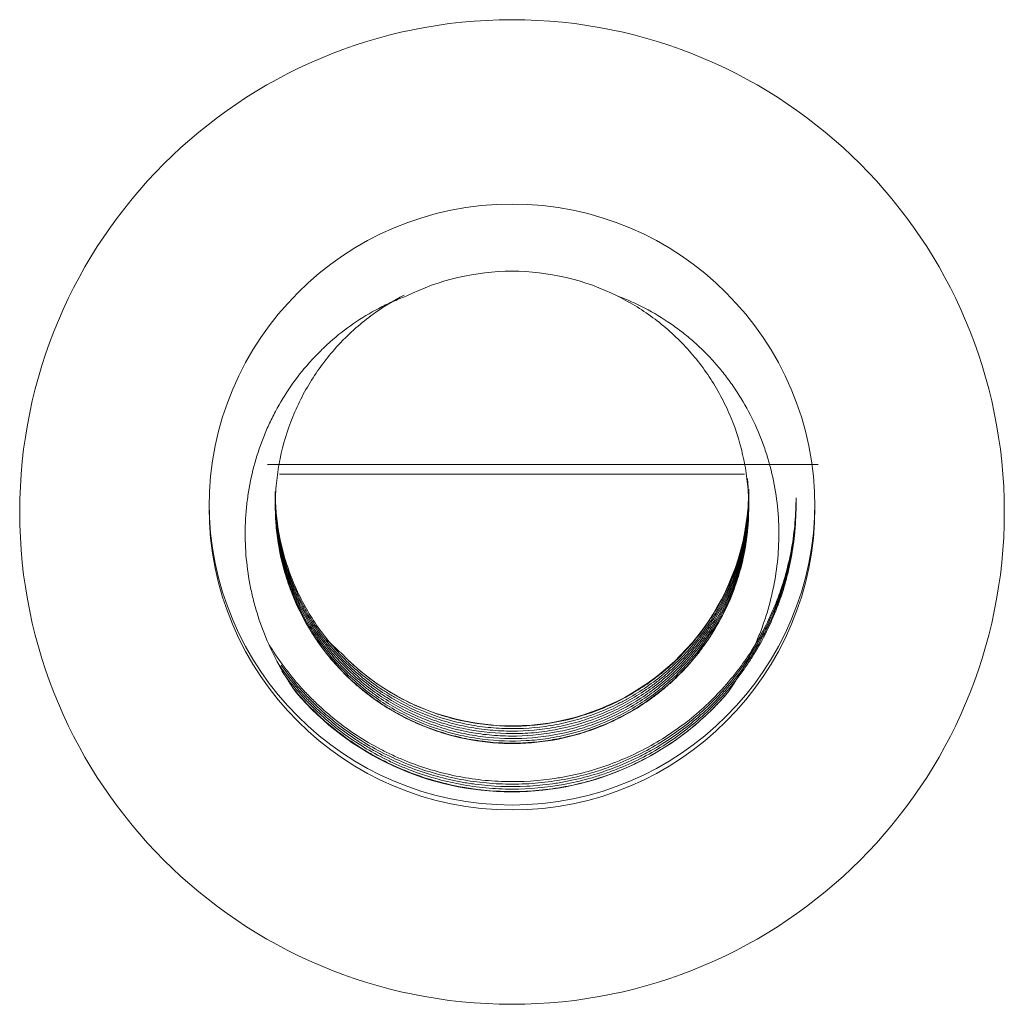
# Model space of a CAD drawing. Header units: millimetres. Extents: x 990 to 1809, y 0 to 562.
# Tile 279 of 550: x 1281.32 to 1286.52, y 471.34 to 476.54. Entities that reach past the tile are written whole.
import ezdxf

# ---------------------------------------------------------------- set-up
doc = ezdxf.new("R2010")
doc.units = ezdxf.units.MM
for name, color, linetype, true_color in [('1', 7, 'Continuous', 0xffffff), ('11', 7, 'Continuous', 0xffffff), ('12', 7, 'Continuous', 0xffffff), ('13', 7, 'Continuous', 0xffffff)]:
    doc.layers.add(name, color=color, linetype=linetype, true_color=true_color)

msp = doc.modelspace()

# ---------------------------------------------------------------- linework, layer by layer
at = {"layer": '1', "color": 7, "linetype": 'Continuous', "lineweight": 18}
for centre, major_axis in [((1283.9205, 473.9385), (-2.6, 0)), ((1283.9205, 473.9647), (1.6, 0))]:
    msp.add_ellipse(centre, major_axis=major_axis, ratio=0.999657, dxfattribs=at)
for centre, major_axis, ratio, start_param, end_param in [((1283.9205, 473.9601), (1.25, 0), 0.999657, 1.106931, 2.03467), ((1283.9205, 474.0592), (1.25, 0), 0.999886, 3.906053, 6.283237), ((1283.9205, 473.9909), (1.6, 0), 0.999657, 3.141593, 4.712389), ((1283.9205, 473.9909), (1.6, 0), 0.999657, 4.712389, 6.283185), ((1283.9205, 473.9601), (-1.5, 0), 0.999657, 0.706946, 2.434646)]:
    msp.add_ellipse(centre, major_axis=major_axis, ratio=ratio, start_param=start_param, end_param=end_param, dxfattribs=at)
for points, knots in [([(1282.78, 472.9862), (1282.7497, 473.0292), (1282.694, 473.1175), (1282.6481, 473.2107), (1282.6072, 473.3063), (1282.5892, 473.3554), (1282.5661, 473.4309), (1282.5591, 473.4562), (1282.5466, 473.5071), (1282.5411, 473.5325), (1282.5266, 473.6092), (1282.5197, 473.6607), (1282.5115, 473.7643), (1282.5103, 473.8164), (1282.5128, 473.895), (1282.5144, 473.9214), (1282.5191, 473.9737), (1282.5221, 473.9996), (1282.5335, 474.077), (1282.5439, 474.1279), (1282.5704, 474.2283), (1282.5865, 474.2778), (1282.6151, 474.351), (1282.6254, 474.3754), (1282.6474, 474.4231), (1282.659, 474.4466), (1282.6958, 474.5156), (1282.7229, 474.56), (1282.7821, 474.6453), (1282.8142, 474.6863), (1282.8664, 474.7452), (1282.8845, 474.7645), (1282.9216, 474.8017), (1282.9406, 474.8196), (1282.9992, 474.8715), (1283.0401, 474.9035), (1283.1257, 474.9625), (1283.1704, 474.9894), (1283.2403, 475.0258), (1283.2641, 475.0373), (1283.3122, 475.0587), (1283.3366, 475.0686), (1283.3612, 475.0777)], [0, 0, 0, 0, 0.0625, 0.125, 0.125, 0.1875, 0.1875, 0.21875, 0.21875, 0.25, 0.25, 0.3125, 0.3125, 0.375, 0.375, 0.40625, 0.40625, 0.4375, 0.4375, 0.5, 0.5, 0.5625, 0.5625, 0.59375, 0.59375, 0.625, 0.625, 0.6875, 0.6875, 0.75, 0.75, 0.78125, 0.78125, 0.8125, 0.8125, 0.875, 0.875, 0.9375, 0.9375, 0.96875, 0.96875, 1, 1, 1, 1]), ([(1284.4798, 475.0777), (1284.5495, 475.0429), (1284.615, 475.0022), (1284.7069, 474.9326), (1284.7366, 474.908), (1284.7937, 474.8558), (1284.8213, 474.8281), (1284.8993, 474.7422), (1284.9454, 474.6807), (1285.0058, 474.5825), (1285.0245, 474.5487), (1285.0503, 474.4965), (1285.0585, 474.4788), (1285.0741, 474.4433), (1285.0814, 474.4255), (1285.1158, 474.3355), (1285.1365, 474.2616), (1285.1538, 474.1668), (1285.1568, 474.1477), (1285.162, 474.1093), (1285.1641, 474.09), (1285.1692, 474.032), (1285.1707, 473.9934), (1285.17, 473.8781), (1285.1625, 473.8017), (1285.1405, 473.6878), (1285.1312, 473.6498), (1285.1095, 473.5756), (1285.097, 473.5393), (1285.0546, 473.4322), (1285.0198, 473.3636), (1284.9679, 473.2814), (1284.9572, 473.2652), (1284.935, 473.2335), (1284.9007, 473.1868), (1284.8635, 473.1428), (1284.8112, 473.0865), (1284.7838, 473.0596), (1284.7406, 473.021), (1284.7259, 473.0085), (1284.6958, 472.984), (1284.6804, 472.972), (1284.6024, 472.9144), (1284.5365, 472.8746), (1284.4327, 472.8243), (1284.3973, 472.8091), (1284.3428, 472.7888), (1284.3244, 472.7823), (1284.2874, 472.7704), (1284.2688, 472.7649), (1284.1755, 472.7396), (1284.0997, 472.7264), (1283.9845, 472.7171), (1283.9458, 472.7158), (1283.8874, 472.7165), (1283.8679, 472.7172), (1283.8292, 472.7195), (1283.81, 472.7211), (1283.714, 472.7313), (1283.6386, 472.7464), (1283.546, 472.774), (1283.5276, 472.78), (1283.4908, 472.7929), (1283.4726, 472.7998), (1283.4185, 472.8216), (1283.3834, 472.8377), (1283.2807, 472.8906), (1283.2157, 472.932), (1283.1391, 472.9916), (1283.1239, 473.004), (1283.0943, 473.0293), (1283.0799, 473.0422), (1283.0376, 473.082), (1283.0107, 473.1097), (1282.9342, 473.1961), (1282.8885, 473.2584), (1282.8083, 473.3924), (1282.775, 473.462), (1282.735, 473.5704), (1282.7233, 473.6071), (1282.7082, 473.6632), (1282.7036, 473.6821), (1282.6953, 473.7202), (1282.6916, 473.7393), (1282.6753, 473.8351), (1282.6694, 473.9119), (1282.6713, 474.0275), (1282.6737, 474.0661), (1282.68, 474.1241), (1282.6826, 474.1435), (1282.6886, 474.182), (1282.692, 474.2011), (1282.7114, 474.2959), (1282.7337, 474.3695), (1282.7701, 474.459), (1282.7778, 474.4767), (1282.7941, 474.512), (1282.8027, 474.5295), (1282.8296, 474.5814), (1282.8491, 474.6149), (1282.9117, 474.7122), (1282.9592, 474.7729), (1283.0257, 474.8433), (1283.0393, 474.8571), (1283.0674, 474.8842), (1283.0817, 474.8974), (1283.1254, 474.9358), (1283.1556, 474.96), (1283.2386, 475.0203), (1283.2931, 475.0539), (1283.3504, 475.0833)], [0, 0, 0, 0, 0.034684, 0.034684, 0.052026, 0.052026, 0.069367, 0.069367, 0.104051, 0.104051, 0.121393, 0.121393, 0.130064, 0.130064, 0.138735, 0.138735, 0.173418, 0.173418, 0.182089, 0.182089, 0.19076, 0.19076, 0.208102, 0.208102, 0.242786, 0.242786, 0.260128, 0.260128, 0.277469, 0.277469, 0.312153, 0.312153, 0.320824, 0.320824, 0.329495, 0.346837, 0.346837, 0.364179, 0.364179, 0.37285, 0.37285, 0.381521, 0.381521, 0.416204, 0.416204, 0.433546, 0.433546, 0.442217, 0.442217, 0.450888, 0.450888, 0.485572, 0.485572, 0.502913, 0.502913, 0.511584, 0.511584, 0.520255, 0.520255, 0.554939, 0.554939, 0.56361, 0.56361, 0.572281, 0.572281, 0.589623, 0.589623, 0.624306, 0.624306, 0.632977, 0.632977, 0.641648, 0.641648, 0.65899, 0.65899, 0.693674, 0.693674, 0.728357, 0.728357, 0.745699, 0.745699, 0.75437, 0.75437, 0.763041, 0.763041, 0.797725, 0.797725, 0.815067, 0.815067, 0.823738, 0.823738, 0.832408, 0.832408, 0.867092, 0.867092, 0.875763, 0.875763, 0.884434, 0.884434, 0.901776, 0.901776, 0.93646, 0.93646, 0.94513, 0.94513, 0.953801, 0.953801, 0.971143, 0.971143, 1, 1, 1, 1]), ([(1284.4798, 475.0777), (1284.5288, 475.0595), (1284.6239, 475.0173), (1284.7136, 474.9636), (1284.7787, 474.9189), (1284.7999, 474.9033), (1284.8411, 474.8711), (1284.8611, 474.8544), (1284.9195, 474.8026), (1284.9563, 474.7659), (1285.0082, 474.7074), (1285.025, 474.6873), (1285.0574, 474.6461), (1285.0731, 474.6249), (1285.118, 474.5603), (1285.1452, 474.5158), (1285.194, 474.4241), (1285.2158, 474.3768), (1285.2443, 474.3038), (1285.2532, 474.2792), (1285.2696, 474.2292), (1285.277, 474.204), (1285.3104, 474.0777), (1285.3255, 473.9748), (1285.3299, 473.8442), (1285.33, 473.8179), (1285.3288, 473.7653), (1285.3275, 473.7392), (1285.3214, 473.6611), (1285.3076, 473.558), (1285.2828, 473.4569), (1285.2599, 473.3818), (1285.2516, 473.3569), (1285.2336, 473.3075), (1285.2239, 473.2832), (1285.1931, 473.2111), (1285.147, 473.1176), (1285.0913, 473.0291), (1285.061, 472.9862)], [0, 0, 0, 0, 0.0625, 0.125, 0.125, 0.15625, 0.15625, 0.1875, 0.1875, 0.25, 0.25, 0.28125, 0.28125, 0.3125, 0.3125, 0.375, 0.375, 0.4375, 0.4375, 0.46875, 0.46875, 0.5, 0.5, 0.625, 0.625, 0.65625, 0.65625, 0.6875, 0.6875, 0.75, 0.8125, 0.8125, 0.84375, 0.84375, 0.875, 0.875, 0.9375, 1, 1, 1, 1]), ([(1285.1641, 474.1147), (1285.1704, 474.0529), (1285.172, 473.9912), (1285.1673, 473.8912), (1285.1637, 473.8529), (1285.1556, 473.7954), (1285.1524, 473.7762), (1285.1452, 473.738), (1285.1411, 473.7191), (1285.1188, 473.6251), (1285.0941, 473.5524), (1285.0472, 473.447), (1285.0299, 473.4125), (1284.9917, 473.3446), (1284.9712, 473.3118), (1284.9055, 473.2168), (1284.8562, 473.1579), (1284.7876, 473.09), (1284.7735, 473.0767), (1284.7447, 473.0507), (1284.7299, 473.038), (1284.6849, 473.0011), (1284.654, 472.978), (1284.5584, 472.9134), (1284.4911, 472.8764), (1284.4021, 472.8378), (1284.384, 472.8305), (1284.3477, 472.8167), (1284.2929, 472.7973), (1284.2372, 472.782), (1284.1248, 472.7564), (1284.0483, 472.7462), (1283.8925, 472.7403), (1283.8155, 472.7446), (1283.7014, 472.7615), (1283.6635, 472.7688), (1283.6071, 472.7826), (1283.5884, 472.7876), (1283.551, 472.7986), (1283.5325, 472.8046), (1283.4407, 472.8362), (1283.3706, 472.868), (1283.2702, 472.9252), (1283.2375, 472.9459), (1283.1897, 472.9793), (1283.1739, 472.9908), (1283.1431, 473.0146), (1283.128, 473.0268), (1283.0543, 473.0893), (1283.0004, 473.1443), (1282.9395, 473.2192), (1282.9276, 473.2345), (1282.9045, 473.2657), (1282.8933, 473.2816), (1282.8607, 473.3302), (1282.8407, 473.3634), (1282.7855, 473.4651), (1282.7551, 473.5359), (1282.7253, 473.6281), (1282.7198, 473.6467), (1282.7095, 473.6843), (1282.7048, 473.7033), (1282.6921, 473.7601), (1282.6855, 473.7981), (1282.6738, 473.8895), (1282.6704, 473.943), (1282.6705, 473.9968)], [0, 0, 0, 0, 0.045943, 0.045943, 0.074514, 0.074514, 0.0888, 0.0888, 0.103086, 0.103086, 0.160229, 0.160229, 0.1888, 0.1888, 0.217372, 0.217372, 0.274514, 0.274514, 0.2888, 0.2888, 0.303086, 0.303086, 0.331657, 0.331657, 0.3888, 0.3888, 0.403086, 0.403086, 0.417372, 0.445943, 0.445943, 0.503086, 0.503086, 0.560229, 0.560229, 0.5888, 0.5888, 0.603086, 0.603086, 0.617372, 0.617372, 0.674514, 0.674514, 0.703086, 0.703086, 0.717372, 0.717372, 0.731657, 0.731657, 0.7888, 0.7888, 0.803086, 0.803086, 0.817372, 0.817372, 0.845943, 0.845943, 0.903086, 0.903086, 0.917372, 0.917372, 0.931657, 0.931657, 0.960229, 0.960229, 1, 1, 1, 1]), ([(1285.1681, 474.0536), (1285.1704, 474.0168), (1285.1711, 473.9797), (1285.1696, 473.923), (1285.1686, 473.9036), (1285.1657, 473.8649), (1285.1601, 473.8073), (1285.1442, 473.7126), (1285.1246, 473.6384), (1285.1072, 473.5832), (1285.101, 473.5649), (1285.0876, 473.5285), (1285.0805, 473.5103), (1285.0429, 473.421), (1285.0066, 473.3532), (1284.943, 473.2571), (1284.9204, 473.2259), (1284.884, 473.1807), (1284.8715, 473.1658), (1284.8457, 473.1366), (1284.8326, 473.1224), (1284.7653, 473.053), (1284.707, 473.0031), (1284.6127, 472.9364), (1284.5801, 472.9155), (1284.5127, 472.8766), (1284.4782, 472.8589), (1284.3731, 472.8107), (1284.3006, 472.7852), (1284.2068, 472.7618), (1284.1879, 472.7576), (1284.1498, 472.7499), (1284.1306, 472.7465), (1284.0731, 472.7377), (1284.0347, 472.7337), (1283.9194, 472.7269), (1283.8425, 472.7294), (1283.7462, 472.7416), (1283.7269, 472.7445), (1283.6886, 472.7512), (1283.6315, 472.7625), (1283.5757, 472.7777), (1283.4659, 472.8131), (1283.3949, 472.8433), (1283.2576, 472.9177), (1283.1936, 472.9607), (1283.1039, 473.0334), (1283.0751, 473.0591), (1283.0336, 473.0997), (1283.02, 473.1136), (1282.9935, 473.1421), (1282.9805, 473.1567), (1282.9177, 473.2307), (1282.8735, 473.2939), (1282.8162, 473.3943), (1282.7986, 473.4287), (1282.7745, 473.4818), (1282.7668, 473.4998), (1282.7524, 473.536), (1282.7457, 473.5542), (1282.7141, 473.6456), (1282.6957, 473.7204), (1282.6814, 473.8159), (1282.679, 473.8351), (1282.6751, 473.8737), (1282.6735, 473.8931), (1282.6712, 473.9357), (1282.6705, 473.9586), (1282.6705, 473.9816)], [0, 0, 0, 0, 0.027784, 0.027784, 0.042255, 0.042255, 0.056726, 0.085668, 0.11461, 0.11461, 0.129081, 0.129081, 0.143552, 0.143552, 0.201436, 0.201436, 0.230377, 0.230377, 0.244848, 0.244848, 0.259319, 0.259319, 0.317203, 0.317203, 0.346145, 0.346145, 0.375087, 0.375087, 0.432971, 0.432971, 0.447442, 0.447442, 0.461913, 0.461913, 0.490854, 0.490854, 0.548738, 0.548738, 0.563209, 0.563209, 0.57768, 0.606622, 0.606622, 0.664506, 0.664506, 0.72239, 0.72239, 0.751331, 0.751331, 0.765802, 0.765802, 0.780273, 0.780273, 0.838157, 0.838157, 0.867099, 0.867099, 0.88157, 0.88157, 0.896041, 0.896041, 0.953925, 0.953925, 0.968396, 0.968396, 0.982867, 0.982867, 1, 1, 1, 1]), ([(1285.1705, 474.0406), (1285.1705, 474.0248), (1285.1702, 474.009), (1285.1688, 473.9739), (1285.1676, 473.9544), (1285.1643, 473.9158), (1285.1623, 473.8966), (1285.1496, 473.801), (1285.1325, 473.7262), (1285.1025, 473.6347), (1285.0961, 473.6165), (1285.0823, 473.5803), (1285.075, 473.5623), (1285.0517, 473.5088), (1285.0347, 473.4742), (1284.979, 473.3731), (1284.936, 473.3095), (1284.8623, 473.2199), (1284.8361, 473.1909), (1284.7816, 473.136), (1284.7532, 473.11), (1284.6648, 473.036), (1284.6015, 472.9923), (1284.5167, 472.9448), (1284.4995, 472.9356), (1284.4648, 472.9183), (1284.4473, 472.91), (1284.3944, 472.8865), (1284.3586, 472.8726), (1284.2858, 472.848), (1284.2488, 472.8374), (1284.1925, 472.824), (1284.1736, 472.82), (1284.1354, 472.8128), (1284.1162, 472.8096), (1284.0199, 472.7961), (1283.943, 472.7925), (1283.8277, 472.7977), (1283.7893, 472.8012), (1283.7125, 472.8118), (1283.674, 472.819), (1283.5609, 472.8456), (1283.4879, 472.8701), (1283.3821, 472.9168), (1283.3475, 472.934), (1283.2964, 472.9625), (1283.2796, 472.9724), (1283.2466, 472.9928), (1283.2304, 473.0034), (1283.1508, 473.0581), (1283.0916, 473.1073), (1283.0233, 473.1757), (1283.0099, 473.1897), (1282.9837, 473.2185), (1282.9709, 473.2332), (1282.9337, 473.2782), (1282.9104, 473.3091), (1282.8452, 473.4046), (1282.8078, 473.4719), (1282.7687, 473.5608), (1282.7613, 473.5788), (1282.7473, 473.6152), (1282.7276, 473.6701), (1282.7119, 473.7258), (1282.6857, 473.8383), (1282.6751, 473.9147), (1282.6709, 474.0104), (1282.6705, 474.0282), (1282.6705, 474.0459)], [0, 0, 0, 0, 0.012048, 0.012048, 0.026813, 0.026813, 0.041578, 0.041578, 0.100638, 0.100638, 0.115403, 0.115403, 0.130168, 0.130168, 0.159698, 0.159698, 0.218757, 0.218757, 0.248287, 0.248287, 0.277817, 0.277817, 0.336877, 0.336877, 0.351642, 0.351642, 0.366407, 0.366407, 0.395937, 0.395937, 0.425467, 0.425467, 0.440232, 0.440232, 0.454997, 0.454997, 0.514056, 0.514056, 0.543586, 0.543586, 0.573116, 0.573116, 0.632176, 0.632176, 0.661706, 0.661706, 0.676471, 0.676471, 0.691236, 0.691236, 0.750295, 0.750295, 0.76506, 0.76506, 0.779825, 0.779825, 0.809355, 0.809355, 0.868415, 0.868415, 0.88318, 0.88318, 0.897945, 0.927475, 0.927475, 0.986534, 0.986534, 1, 1, 1, 1]), ([(1285.1705, 474.0297), (1285.1706, 473.9831), (1285.168, 473.9368), (1285.1587, 473.8526), (1285.1527, 473.8146), (1285.141, 473.7579), (1285.1367, 473.739), (1285.1271, 473.7013), (1285.1218, 473.6826), (1285.0936, 473.5901), (1285.0644, 473.519), (1285.0109, 473.4169), (1284.9915, 473.3835), (1284.9599, 473.3347), (1284.9489, 473.3186), (1284.9263, 473.287), (1284.9147, 473.2716), (1284.855, 473.1959), (1284.802, 473.1403), (1284.7295, 473.0769), (1284.7146, 473.0645), (1284.6843, 473.0404), (1284.6687, 473.0287), (1284.6214, 472.9946), (1284.5891, 472.9735), (1284.4895, 472.9149), (1284.42, 472.8822), (1284.3108, 472.8428), (1284.2734, 472.8312), (1284.1984, 472.8118), (1284.1607, 472.8039), (1284.0468, 472.7854), (1283.97, 472.7801), (1283.8728, 472.7824), (1283.8533, 472.7834), (1283.8145, 472.7861), (1283.7567, 472.7916), (1283.6618, 472.8073), (1283.5873, 472.8268), (1283.532, 472.844), (1283.5136, 472.8502), (1283.4771, 472.8634), (1283.4589, 472.8705), (1283.3691, 472.908), (1283.3011, 472.9442), (1283.2045, 473.0075), (1283.1732, 473.0301), (1283.1125, 473.0784), (1283.083, 473.1042), (1282.9992, 473.1848), (1282.9489, 473.2431), (1282.8816, 473.3373), (1282.8606, 473.3698), (1282.8311, 473.4203), (1282.8217, 473.4374), (1282.8037, 473.4718), (1282.7952, 473.4892), (1282.7545, 473.5768), (1282.7286, 473.6493), (1282.7047, 473.743), (1282.7004, 473.7619), (1282.6925, 473.8), (1282.689, 473.8192), (1282.6798, 473.8769), (1282.6756, 473.9153), (1282.6714, 473.9806), (1282.6705, 474.0074), (1282.6705, 474.0342)], [0, 0, 0, 0, 0.03563, 0.03563, 0.065125, 0.065125, 0.079872, 0.079872, 0.09462, 0.09462, 0.15361, 0.15361, 0.183105, 0.183105, 0.197853, 0.197853, 0.2126, 0.2126, 0.27159, 0.27159, 0.286338, 0.286338, 0.301085, 0.301085, 0.33058, 0.33058, 0.38957, 0.38957, 0.419066, 0.419066, 0.448561, 0.448561, 0.507551, 0.507551, 0.522298, 0.522298, 0.537046, 0.566541, 0.596036, 0.596036, 0.610783, 0.610783, 0.625531, 0.625531, 0.684521, 0.684521, 0.714016, 0.714016, 0.743511, 0.743511, 0.802501, 0.802501, 0.831996, 0.831996, 0.846744, 0.846744, 0.861491, 0.861491, 0.920481, 0.920481, 0.935229, 0.935229, 0.949976, 0.949976, 0.979471, 0.979471, 1, 1, 1, 1]), ([(1285.1705, 474.0548), (1285.1706, 473.9915), (1285.1658, 473.9284), (1285.1503, 473.8272), (1285.1426, 473.7889), (1285.1238, 473.7139), (1285.1127, 473.6771), (1285.0745, 473.5684), (1285.0424, 473.4985), (1284.9938, 473.4145), (1284.9837, 473.3978), (1284.9628, 473.3652), (1284.9303, 473.3172), (1284.8949, 473.2718), (1284.8448, 473.2135), (1284.8185, 473.1855), (1284.7769, 473.1453), (1284.7627, 473.1322), (1284.7336, 473.1066), (1284.7187, 473.094), (1284.6429, 473.0333), (1284.5786, 472.991), (1284.4769, 472.9368), (1284.4421, 472.9202), (1284.3885, 472.8977), (1284.3704, 472.8906), (1284.3338, 472.8772), (1284.3155, 472.871), (1284.2232, 472.842), (1284.148, 472.8258), (1284.0333, 472.8121), (1283.9947, 472.8092), (1283.9363, 472.8077), (1283.9168, 472.8076), (1283.878, 472.8084), (1283.8587, 472.8093), (1283.7624, 472.8157), (1283.6865, 472.8278), (1283.5929, 472.8518), (1283.5743, 472.8571), (1283.5371, 472.8685), (1283.5185, 472.8747), (1283.4637, 472.8944), (1283.4279, 472.9091), (1283.3232, 472.958), (1283.2567, 472.9968), (1283.1778, 473.0534), (1283.1622, 473.0651), (1283.1317, 473.0893), (1283.0868, 473.1264), (1283.0449, 473.1663), (1283.0183, 473.1941)], [0, 0, 0, 0, 0.064255, 0.064255, 0.103244, 0.103244, 0.142233, 0.142233, 0.220212, 0.220212, 0.239707, 0.239707, 0.259202, 0.298191, 0.298191, 0.33718, 0.33718, 0.356675, 0.356675, 0.37617, 0.37617, 0.454149, 0.454149, 0.493138, 0.493138, 0.512633, 0.512633, 0.532127, 0.532127, 0.610106, 0.610106, 0.649096, 0.649096, 0.66859, 0.66859, 0.688085, 0.688085, 0.766064, 0.766064, 0.785558, 0.785558, 0.805053, 0.805053, 0.844042, 0.844042, 0.922021, 0.922021, 0.941516, 0.941516, 0.961011, 1, 1, 1, 1]), ([(1282.639, 473.2371), (1282.6603, 473.202), (1282.7083, 473.1299), (1282.7765, 473.0443), (1282.8231, 472.9935), (1282.8551, 472.9602), (1282.8715, 472.9439), (1282.9551, 472.8644), (1283.0269, 472.8078), (1283.1417, 472.7331), (1283.1811, 472.7099), (1283.2421, 472.6777), (1283.2628, 472.6674), (1283.3047, 472.6477), (1283.3257, 472.6384), (1283.4318, 472.5944), (1283.5189, 472.5672), (1283.653, 472.5385), (1283.6983, 472.531), (1283.767, 472.5227), (1283.7901, 472.5205), (1283.836, 472.5171), (1283.8589, 472.516), (1283.9733, 472.5129), (1284.0643, 472.5187), (1284.1774, 472.5364), (1284.2, 472.5405), (1284.245, 472.5497), (1284.2676, 472.5548), (1284.3347, 472.5718), (1284.3786, 472.5851), (1284.5077, 472.6306), (1284.5906, 472.6687), (1284.71, 472.7373), (1284.7491, 472.7623), (1284.8241, 472.8152), (1284.8602, 472.8432), (1284.9643, 472.9319), (1285.0281, 472.9971), (1285.1006, 473.0865), (1285.1148, 473.1048), (1285.1421, 473.1418), (1285.1553, 473.1606), (1285.1934, 473.2176), (1285.2406, 473.2956), (1285.2804, 473.3776), (1285.3076, 473.4406), (1285.3161, 473.4618), (1285.3324, 473.5048), (1285.34, 473.5265), (1285.3757, 473.6361), (1285.3957, 473.7251), (1285.4136, 473.8606), (1285.4192, 473.926), (1285.4205, 473.9922), (1285.4205, 474.0125)], [0, 0, 0, 0, 0.03162, 0.066911, 0.084557, 0.084557, 0.102202, 0.102202, 0.172784, 0.172784, 0.208074, 0.208074, 0.22572, 0.22572, 0.243365, 0.243365, 0.313947, 0.313947, 0.349238, 0.349238, 0.366883, 0.366883, 0.384528, 0.384528, 0.45511, 0.45511, 0.472755, 0.472755, 0.490401, 0.490401, 0.525692, 0.525692, 0.596273, 0.596273, 0.631564, 0.631564, 0.666855, 0.666855, 0.737436, 0.737436, 0.755082, 0.755082, 0.772727, 0.772727, 0.808018, 0.843309, 0.843309, 0.860954, 0.860954, 0.8786, 0.8786, 0.949181, 0.949181, 0.984472, 1, 1, 1, 1]), ([(1285.1705, 474.0146), (1285.1705, 473.9778), (1285.1689, 473.9408), (1285.1638, 473.8844), (1285.1616, 473.8651), (1285.1564, 473.8266), (1285.1471, 473.7693), (1285.1253, 473.6758), (1285.101, 473.6029), (1285.0733, 473.5311), (1285.0578, 473.4956), (1285.0058, 473.3911), (1284.9653, 473.3257), (1284.8959, 473.2338), (1284.8713, 473.2042), (1284.8323, 473.1613), (1284.8189, 473.1473), (1284.7914, 473.1198), (1284.7773, 473.1064), (1284.7056, 473.0413), (1284.6442, 472.995), (1284.546, 472.9344), (1284.5123, 472.9157), (1284.4601, 472.8898), (1284.4424, 472.8816), (1284.4069, 472.866), (1284.389, 472.8586), (1284.2989, 472.824), (1284.2249, 472.8032), (1284.13, 472.7857), (1284.111, 472.7826), (1284.0725, 472.7774), (1284.0532, 472.7752), (1283.995, 472.77), (1283.9564, 472.7684), (1283.8408, 472.7688), (1283.7642, 472.7762), (1283.6691, 472.7943), (1283.6501, 472.7984), (1283.6122, 472.8075), (1283.5934, 472.8125), (1283.5375, 472.8286), (1283.501, 472.8411), (1283.3935, 472.8833), (1283.3246, 472.9179), (1283.2422, 472.9695), (1283.2259, 472.9803), (1283.1939, 473.0024), (1283.1469, 473.0366), (1283.1027, 473.0738), (1283.0461, 473.1259), (1283.019, 473.1533), (1282.9802, 473.1963), (1282.9675, 473.211), (1282.9429, 473.2411), (1282.9308, 473.2564), (1282.8726, 473.3345), (1282.8325, 473.4003), (1282.7816, 473.5041), (1282.7662, 473.5395), (1282.7386, 473.612), (1282.7264, 473.6492), (1282.6953, 473.7613), (1282.6817, 473.8371), (1282.672, 473.9497), (1282.6705, 473.9856), (1282.6705, 474.0217)], [0, 0, 0, 0, 0.028329, 0.028329, 0.043083, 0.043083, 0.057838, 0.087347, 0.116856, 0.116856, 0.146365, 0.146365, 0.205382, 0.205382, 0.234891, 0.234891, 0.249646, 0.249646, 0.2644, 0.2644, 0.323418, 0.323418, 0.352927, 0.352927, 0.367682, 0.367682, 0.382436, 0.382436, 0.441454, 0.441454, 0.456209, 0.456209, 0.470963, 0.470963, 0.500472, 0.500472, 0.55949, 0.55949, 0.574245, 0.574245, 0.588999, 0.588999, 0.618508, 0.618508, 0.677526, 0.677526, 0.69228, 0.69228, 0.707035, 0.736544, 0.736544, 0.766053, 0.766053, 0.780807, 0.780807, 0.795562, 0.795562, 0.85458, 0.85458, 0.884089, 0.884089, 0.913598, 0.913598, 0.972616, 0.972616, 1, 1, 1, 1]), ([(1285.1705, 474.0022), (1285.1705, 473.9733), (1285.1695, 473.9446), (1285.1623, 473.8392), (1285.1499, 473.7635), (1285.1257, 473.6701), (1285.1204, 473.6515), (1285.1089, 473.6144), (1285.1027, 473.5959), (1285.0829, 473.5413), (1285.0681, 473.5057), (1285.019, 473.4015), (1284.98, 473.3353), (1284.9232, 473.2567), (1284.9115, 473.2412), (1284.8873, 473.2108), (1284.8501, 473.1662), (1284.8101, 473.1246), (1284.7544, 473.0718), (1284.7253, 473.0466), (1284.6648, 472.999), (1284.6333, 472.9765), (1284.5351, 472.9131), (1284.4668, 472.8775), (1284.3601, 472.8339), (1284.3238, 472.8209), (1284.2684, 472.804), (1284.2497, 472.7988), (1284.212, 472.7892), (1284.193, 472.7849), (1284.098, 472.7654), (1284.0216, 472.757), (1283.9061, 472.7549), (1283.8675, 472.756), (1283.8093, 472.7604), (1283.7899, 472.7623), (1283.7513, 472.767), (1283.7322, 472.7699), (1283.6369, 472.786), (1283.5626, 472.8059), (1283.472, 472.8392), (1283.454, 472.8463), (1283.4183, 472.8614), (1283.4005, 472.8694), (1283.3477, 472.8946), (1283.3136, 472.9129), (1283.2143, 472.9723), (1283.1522, 473.0177), (1283.0796, 473.0818), (1283.0653, 473.095), (1283.0373, 473.1222), (1283.0236, 473.1361), (1282.9838, 473.1785), (1282.9587, 473.2078), (1282.8877, 473.299), (1282.8461, 473.3639), (1282.8014, 473.4503), (1282.7928, 473.4679), (1282.7766, 473.5032), (1282.7536, 473.5566), (1282.7217, 473.6475), (1282.703, 473.7223), (1282.6915, 473.7791), (1282.6881, 473.7982), (1282.6822, 473.8366), (1282.6796, 473.856), (1282.6729, 473.9197), (1282.6705, 473.9639), (1282.6705, 474.008)], [0, 0, 0, 0, 0.021955, 0.021955, 0.080973, 0.080973, 0.095727, 0.095727, 0.110482, 0.110482, 0.139991, 0.139991, 0.199009, 0.199009, 0.213763, 0.213763, 0.228518, 0.258027, 0.258027, 0.287536, 0.287536, 0.317044, 0.317044, 0.376062, 0.376062, 0.405571, 0.405571, 0.420326, 0.420326, 0.43508, 0.43508, 0.494098, 0.494098, 0.523607, 0.523607, 0.538362, 0.538362, 0.553116, 0.553116, 0.612134, 0.612134, 0.626889, 0.626889, 0.641643, 0.641643, 0.671152, 0.671152, 0.73017, 0.73017, 0.744925, 0.744925, 0.759679, 0.759679, 0.789188, 0.789188, 0.848206, 0.848206, 0.86296, 0.86296, 0.877715, 0.907224, 0.936733, 0.936733, 0.951487, 0.951487, 0.966242, 0.966242, 1, 1, 1, 1]), ([(1282.6778, 473.1505), (1282.709, 473.1041), (1282.743, 473.0594), (1282.7946, 472.9989), (1282.81, 472.9816), (1282.8415, 472.9479), (1282.8576, 472.9315), (1282.9068, 472.8835), (1282.9751, 472.8227), (1283.0669, 472.7549), (1283.125, 472.7179), (1283.1643, 472.694), (1283.1844, 472.6825), (1283.2858, 472.6273), (1283.3698, 472.5911), (1283.5, 472.5486), (1283.5661, 472.5303), (1283.6337, 472.5165), (1283.6792, 472.5083), (1283.7021, 472.5047), (1283.816, 472.4896), (1283.9072, 472.4859), (1284.044, 472.4929), (1284.0896, 472.4973), (1284.158, 472.507), (1284.1809, 472.5109), (1284.2261, 472.5195), (1284.2486, 472.5243), (1284.36, 472.5509), (1284.4464, 472.5801), (1284.5509, 472.6264), (1284.5716, 472.6361), (1284.6127, 472.6566), (1284.6331, 472.6674), (1284.6936, 472.7012), (1284.7326, 472.7254), (1284.8456, 472.8028), (1284.9157, 472.861), (1284.9969, 472.9419), (1285.0128, 472.9585), (1285.0439, 472.9925), (1285.0591, 473.0099), (1285.1032, 473.0628), (1285.1309, 473.0993), (1285.2084, 473.2119), (1285.2531, 473.2913), (1285.3, 473.3963), (1285.3089, 473.4176), (1285.3257, 473.4605), (1285.3336, 473.482), (1285.3557, 473.5471), (1285.3684, 473.5909), (1285.4003, 473.7236), (1285.4136, 473.814), (1285.4198, 473.932), (1285.4205, 473.9578), (1285.4205, 473.9834)], [0, 0, 0, 0, 0.044054, 0.044054, 0.06205, 0.06205, 0.080046, 0.080046, 0.116038, 0.15203, 0.170026, 0.170026, 0.188022, 0.188022, 0.260006, 0.260006, 0.295998, 0.313994, 0.313994, 0.33199, 0.33199, 0.403974, 0.403974, 0.439966, 0.439966, 0.457962, 0.457962, 0.475957, 0.475957, 0.547941, 0.547941, 0.565937, 0.565937, 0.583933, 0.583933, 0.619925, 0.619925, 0.691909, 0.691909, 0.709905, 0.709905, 0.727901, 0.727901, 0.763893, 0.763893, 0.835877, 0.835877, 0.853873, 0.853873, 0.871869, 0.871869, 0.907861, 0.907861, 0.979845, 0.979845, 1, 1, 1, 1]), ([(1282.7017, 473.1291), (1282.715, 473.1105), (1282.7287, 473.0923), (1282.7711, 473.0385), (1282.801, 473.0039), (1282.8638, 472.9377), (1282.9131, 472.8901), (1282.9659, 472.8458), (1283.0018, 472.817), (1283.0203, 472.8029), (1283.1136, 472.735), (1283.1921, 472.6883), (1283.3156, 472.6291), (1283.3578, 472.6113), (1283.444, 472.5793), (1283.4882, 472.5652), (1283.6214, 472.5294), (1283.7113, 472.5139), (1283.8479, 472.5029), (1283.8937, 472.5013), (1283.9629, 472.5021), (1283.986, 472.5029), (1284.032, 472.5055), (1284.0549, 472.5074), (1284.1688, 472.5192), (1284.2582, 472.5369), (1284.3679, 472.5692), (1284.3898, 472.5761), (1284.4333, 472.5911), (1284.4549, 472.5992), (1284.5193, 472.6247), (1284.561, 472.6436), (1284.6832, 472.7057), (1284.7604, 472.7542), (1284.8514, 472.8238), (1284.8694, 472.8382), (1284.9047, 472.8679), (1284.922, 472.8832), (1284.9727, 472.9299), (1285.0048, 472.9624), (1285.0964, 473.0639), (1285.1511, 473.1369), (1285.2113, 473.2349), (1285.223, 473.2549), (1285.2452, 473.2951), (1285.2558, 473.3155), (1285.2862, 473.377), (1285.3045, 473.4188), (1285.3372, 473.5038), (1285.3588, 473.5686), (1285.376, 473.6351), (1285.3864, 473.6798), (1285.3912, 473.7023), (1285.4122, 473.8157), (1285.4205, 473.9066), (1285.4205, 473.9977)], [0, 0, 0, 0, 0.018039, 0.018039, 0.054408, 0.054408, 0.090777, 0.108961, 0.108961, 0.127146, 0.127146, 0.199884, 0.199884, 0.236252, 0.236252, 0.272621, 0.272621, 0.345359, 0.345359, 0.381728, 0.381728, 0.399913, 0.399913, 0.418097, 0.418097, 0.490835, 0.490835, 0.509019, 0.509019, 0.527204, 0.527204, 0.563573, 0.563573, 0.636311, 0.636311, 0.654495, 0.654495, 0.67268, 0.67268, 0.709049, 0.709049, 0.781786, 0.781786, 0.799971, 0.799971, 0.818155, 0.818155, 0.854524, 0.854524, 0.890893, 0.909078, 0.909078, 0.927262, 0.927262, 1, 1, 1, 1]), ([(1282.6705, 473.972), (1282.6705, 473.9683), (1282.6705, 473.9646), (1282.6708, 473.9253), (1282.6726, 473.89), (1282.6824, 473.7846), (1282.6948, 473.7154), (1282.7176, 473.63), (1282.7226, 473.613), (1282.7332, 473.5791), (1282.7389, 473.5622), (1282.757, 473.5119), (1282.7705, 473.4792), (1282.8147, 473.3831), (1282.8493, 473.3219), (1282.8992, 473.249), (1282.9095, 473.2345), (1282.9308, 473.2061), (1282.9418, 473.192), (1282.9756, 473.1507), (1282.9991, 473.1243), (1283.0727, 473.0483), (1283.1257, 473.0021), (1283.1969, 472.9499), (1283.2114, 472.9397), (1283.2409, 472.9199), (1283.256, 472.9103), (1283.3015, 472.8825), (1283.3325, 472.8654), (1283.4271, 472.8183), (1283.4924, 472.7923), (1283.5769, 472.7667), (1283.594, 472.7619), (1283.6284, 472.7531), (1283.6458, 472.749), (1283.6979, 472.7379), (1283.7328, 472.7321), (1283.8376, 472.719), (1283.9078, 472.7162), (1283.996, 472.7201), (1284.0137, 472.7213), (1284.049, 472.7244), (1284.0668, 472.7263), (1284.1196, 472.7332), (1284.1544, 472.7393), (1284.2575, 472.7617), (1284.3247, 472.7824), (1284.4065, 472.8154), (1284.4228, 472.8224), (1284.4551, 472.8371), (1284.4712, 472.8448), (1284.5186, 472.8688), (1284.5494, 472.8861), (1284.6392, 472.9416), (1284.6956, 472.9834), (1284.7617, 473.0417), (1284.7747, 473.0537), (1284.8003, 473.0782), (1284.8129, 473.0908), (1284.8497, 473.1293), (1284.8729, 473.1558), (1284.9391, 473.2379), (1284.9783, 473.2961), (1285.0213, 473.3731), (1285.0296, 473.3887), (1285.0455, 473.4204), (1285.0532, 473.4364), (1285.075, 473.4849), (1285.0881, 473.5176), (1285.1231, 473.617), (1285.1408, 473.6849), (1285.1557, 473.7718), (1285.1583, 473.7893), (1285.1627, 473.8245), (1285.1646, 473.8422), (1285.169, 473.8943), (1285.1705, 473.9287), (1285.1705, 473.963)], [0, 0, 0, 0, 0.002805, 0.002805, 0.029773, 0.029773, 0.083711, 0.083711, 0.097195, 0.097195, 0.11068, 0.11068, 0.137648, 0.137648, 0.191586, 0.191586, 0.20507, 0.20507, 0.218555, 0.218555, 0.245523, 0.245523, 0.299461, 0.299461, 0.312945, 0.312945, 0.326429, 0.326429, 0.353398, 0.353398, 0.407336, 0.407336, 0.42082, 0.42082, 0.434304, 0.434304, 0.461273, 0.461273, 0.51521, 0.51521, 0.528695, 0.528695, 0.542179, 0.542179, 0.569148, 0.569148, 0.623085, 0.623085, 0.63657, 0.63657, 0.650054, 0.650054, 0.677023, 0.677023, 0.73096, 0.73096, 0.744445, 0.744445, 0.757929, 0.757929, 0.784898, 0.784898, 0.838835, 0.838835, 0.852319, 0.852319, 0.865804, 0.865804, 0.892773, 0.892773, 0.94671, 0.94671, 0.960194, 0.960194, 0.973679, 0.973679, 1, 1, 1, 1]), ([(1282.7055, 473.0976), (1282.7137, 473.0864), (1282.722, 473.0752), (1282.7859, 472.9917), (1282.8479, 472.9245), (1282.9334, 472.8472), (1282.951, 472.8321), (1282.9866, 472.8028), (1283.0047, 472.7886), (1283.0598, 472.7474), (1283.1354, 472.6961), (1283.2353, 472.6408), (1283.2976, 472.6116), (1283.3397, 472.5931), (1283.3611, 472.5843), (1283.4689, 472.5428), (1283.5569, 472.5179), (1283.6915, 472.4928), (1283.7594, 472.4832), (1283.8282, 472.4783), (1283.8743, 472.4761), (1283.8975, 472.4756), (1284.0125, 472.4754), (1284.1034, 472.4837), (1284.238, 472.5084), (1284.2826, 472.5187), (1284.3491, 472.5373), (1284.3713, 472.544), (1284.4151, 472.5585), (1284.4367, 472.5662), (1284.5437, 472.6071), (1284.6255, 472.6473), (1284.7425, 472.7187), (1284.7806, 472.7444), (1284.8547, 472.7996), (1284.8902, 472.8287), (1284.9922, 472.9202), (1285.0541, 472.987), (1285.124, 473.0777), (1285.1376, 473.0962), (1285.1639, 473.134), (1285.1768, 473.1533), (1285.2136, 473.2116), (1285.2362, 473.2513), (1285.2984, 473.3731), (1285.3323, 473.4577), (1285.3651, 473.5678), (1285.3711, 473.59), (1285.3822, 473.6348), (1285.3872, 473.6572), (1285.4006, 473.7246), (1285.4075, 473.7697), (1285.4178, 473.8671), (1285.4205, 473.9195), (1285.4205, 473.9721)], [0, 0, 0, 0, 0.011072, 0.011072, 0.083916, 0.083916, 0.102127, 0.102127, 0.120338, 0.120338, 0.15676, 0.193182, 0.211393, 0.211393, 0.229604, 0.229604, 0.302448, 0.302448, 0.338869, 0.35708, 0.35708, 0.375291, 0.375291, 0.448135, 0.448135, 0.484557, 0.484557, 0.502768, 0.502768, 0.520979, 0.520979, 0.593823, 0.593823, 0.630245, 0.630245, 0.666667, 0.666667, 0.73951, 0.73951, 0.757721, 0.757721, 0.775932, 0.775932, 0.812354, 0.812354, 0.885198, 0.885198, 0.903409, 0.903409, 0.92162, 0.92162, 0.958042, 0.958042, 1, 1, 1, 1]), ([(1282.7587, 473.0153), (1282.7615, 473.0119), (1282.7643, 473.0085), (1282.7965, 472.9697), (1282.8274, 472.9358), (1282.9242, 472.8388), (1282.9943, 472.7802), (1283.0892, 472.7148), (1283.1086, 472.7021), (1283.1477, 472.6777), (1283.1675, 472.666), (1283.2275, 472.6323), (1283.2683, 472.6118), (1283.3933, 472.5559), (1283.4799, 472.5263), (1283.6597, 472.4828), (1283.7503, 472.4696), (1283.8869, 472.4622), (1283.9326, 472.4618), (1284.0013, 472.4643), (1284.0242, 472.4657), (1284.0702, 472.4696), (1284.0932, 472.472), (1284.2074, 472.4869), (1284.2964, 472.5069), (1284.4266, 472.5489), (1284.4695, 472.565), (1284.5329, 472.5921), (1284.554, 472.6016), (1284.5955, 472.6217), (1284.616, 472.6322), (1284.7168, 472.6867), (1284.7926, 472.7372), (1284.8993, 472.8233), (1284.9336, 472.8536), (1284.9833, 472.9019), (1284.9995, 472.9183), (1285.0309, 472.9518), (1285.0462, 472.9689), (1285.061, 472.9862)], [0, 0, 0, 0, 0.005027, 0.005027, 0.057394, 0.057394, 0.162128, 0.162128, 0.188312, 0.188312, 0.214495, 0.214495, 0.266862, 0.266862, 0.371596, 0.371596, 0.47633, 0.47633, 0.528697, 0.528697, 0.554881, 0.554881, 0.581064, 0.581064, 0.685798, 0.685798, 0.738165, 0.738165, 0.764349, 0.764349, 0.790532, 0.790532, 0.895266, 0.895266, 0.947633, 0.947633, 0.973817, 0.973817, 1, 1, 1, 1])]:
    msp.add_open_spline(points, degree=3, knots=knots, dxfattribs=at)
for points in [[(1282.6705, 473.9847), (1282.6705, 473.9414), (1282.6727, 473.8981), (1282.6772, 473.8548)], [(1282.9405, 473.2665), (1282.9654, 473.2414), (1282.9913, 473.2172), (1283.0183, 473.1941)]]:
    msp.add_open_spline(points, degree=3, dxfattribs=at)
at = {"layer": '11', "color": 7, "linetype": 'Continuous', "lineweight": 18}
msp.add_line((1285.1478, 474.1391), (1282.6932, 474.1391), dxfattribs=at)
at = {"layer": '12', "color": 7, "linetype": 'Continuous', "lineweight": 18}
msp.add_open_spline([(1285.5371, 474.1893), (1282.629, 474.1893)], degree=1, dxfattribs=at)
at = {"layer": '13', "color": 7, "linetype": 'Continuous', "lineweight": 18}
for points in [[(1285.5367, 474.1893), (1282.6287, 474.1893)], [(1282.6287, 474.1893), (1285.5367, 474.1893)]]:
    msp.add_open_spline(points, degree=1, dxfattribs=at)

doc.saveas('drawing.dxf')
